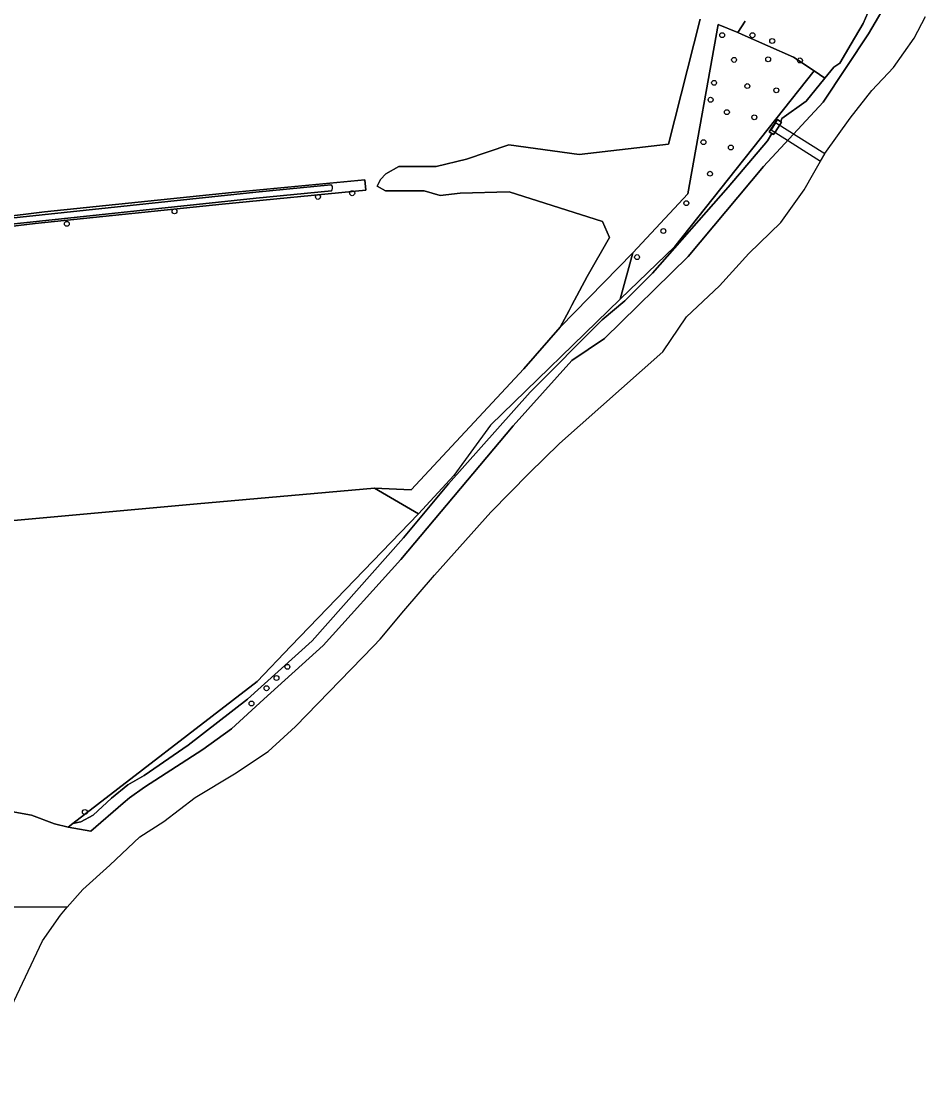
# Model space of a CAD drawing. Extents: x 162510 to 163918, y 388494 to 389774.
# Drawn here: x 163733.5 to 163913.8, y 389161.1 to 389374.7 of the extents above; entities that cross this region are included whole.
import ezdxf

# ---------------------------------------------------------------- set-up
doc = ezdxf.new("R2010")
doc.units = 0
for name, color, linetype in [('IMGEO_Boom', 7, 'Continuous'), ('IMGEO_Dek', 7, 'Continuous'), ('IMGEO_Gemengd_bos', 7, 'Continuous'), ('IMGEO_Grasland_agrarisch', 7, 'Continuous'), ('IMGEO_Grasland_overig', 7, 'Continuous'), ('IMGEO_Hek', 7, 'Continuous'), ('IMGEO_Loofbos', 7, 'Continuous'), ('IMGEO_Oever', 7, 'Continuous'), ('IMGEO_Rivier', 7, 'Continuous'), ('IMGEO_Voetpad_gesloten', 7, 'Continuous'), ('IMGEO_Waterloop', 7, 'Continuous')]:
    doc.layers.add(name, color=color, linetype=linetype)

msp = doc.modelspace()

# ---------------------------------------------------------------- linework, layer by layer
at = {"layer": 'IMGEO_Boom'}
for centre in [(163873.25, 389371.98), (163879.29, 389371.97), (163883.24, 389370.82), (163875.63, 389367.04), (163882.43, 389367.17), (163888.77, 389366.94), (163871.64, 389362.46), (163878.27, 389361.82), (163884.06, 389360.98), (163870.95, 389359.09), (163874.2, 389356.61), (163879.67, 389355.59), (163869.52, 389350.63), (163874.98, 389349.55), (163870.82, 389344.32), (163799.46, 389340.43), (163792.62, 389339.69), (163866.11, 389338.45), (163764.01, 389336.81), (163742.53, 389334.32), (163861.53, 389332.88), (163856.28, 389327.68), (163786.53, 389245.88), (163784.36, 389243.65), (163782.37, 389241.62), (163779.37, 389238.56), (163746.13, 389216.9)]:
    msp.add_circle(centre, 0.489, dxfattribs=at)
at = {"layer": 'IMGEO_Dek'}
msp.add_lwpolyline([(163893.72, 389348.3), (163883.92, 389354.51), (163883.01, 389353.1), (163892.9, 389346.85)], close=True, dxfattribs=at)
at = {"layer": 'IMGEO_Gemengd_bos'}
msp.add_lwpolyline([(163852.89, 389319.25), (163863.79, 389329.81), (163891.6, 389364.87), (163887.46, 389367.57), (163877.26, 389372.13), (163876.4, 389372.49), (163872.48, 389374.14), (163866.38, 389340.34), (163855.43, 389328.54)], close=True, dxfattribs=at)
at = {"layer": 'IMGEO_Grasland_agrarisch'}
msp.add_lwpolyline([(163731.24, 389275.06), (163768.54, 389278.4), (163803.88, 389281.57), (163811.21, 389281.22), (163833.68, 389305.4), (163840.94, 389313.67), (163842.71, 389317.02), (163843.27, 389318.11), (163846.34, 389323.79), (163850.81, 389331.61), (163849.39, 389334.78), (163830.79, 389340.7), (163821, 389340.45), (163817.03, 389339.98), (163813.8, 389340.88), (163806.12, 389340.93), (163804.45, 389341.83), (163805.13, 389343.18), (163806.15, 389344.27), (163808.75, 389345.79), (163816.21, 389345.77), (163822.24, 389347.26), (163830.69, 389350.07), (163844.74, 389348.14), (163862.53, 389350.23), (163868.85, 389375.19)], dxfattribs=at)
msp.add_lwpolyline([(163801.95, 389343.1), (163802.15, 389341.01), (163773.54, 389338.26), (163736.19, 389334.4), (163718.46, 389332.25), (163687.06, 389329), (163660.89, 389326.06), (163658.9, 389325.09), (163659.26, 389317.47), (163658.47, 389317.5), (163657.45, 389317.54), (163656.74, 389324.45), (163655.87, 389325.29), (163629.21, 389321.54), (163629.18, 389322.23), (163629.12, 389323.55), (163662.77, 389328.36), (163670.8, 389329.26), (163688.95, 389331.3), (163720.34, 389334.55), (163738.08, 389336.7), (163775.42, 389340.55)], close=True, dxfattribs=at)
at = {"layer": 'IMGEO_Grasland_overig'}
msp.add_lwpolyline([(163877.84, 389374.78), (163876.4, 389372.49), (163877.26, 389372.13), (163887.46, 389367.57), (163891.6, 389364.87), (163893.73, 389363.41), (163895.5, 389365.58), (163896.72, 389366.41), (163899.01, 389370.22), (163901.39, 389374.32), (163903.71, 389379.68)], dxfattribs=at)
msp.add_lwpolyline([(163893.73, 389363.41), (163891.6, 389364.87), (163863.79, 389329.81), (163852.89, 389319.25), (163855.43, 389328.54), (163840.94, 389313.67), (163833.68, 389305.4), (163811.21, 389281.22), (163803.88, 389281.57), (163812.69, 389276.46), (163787.24, 389250), (163780.48, 389242.97), (163743.72, 389214.64), (163745.35, 389214.92), (163747.77, 389216.25), (163751.43, 389219.65), (163754.73, 389222.34), (163757.94, 389224.23), (163766.76, 389230.26), (163778.54, 389239.43), (163791.46, 389251.08), (163809.69, 389271.66), (163818.67, 389282.42), (163834.96, 389300.74), (163849.32, 389315.18), (163853.81, 389318.97), (163859.35, 389324.45), (163874.48, 389341.67), (163882.32, 389350.91), (163883.16, 389352.33), (163882.63, 389352.68), (163884.26, 389355.16), (163884.94, 389354.71), (163885.19, 389355.34), (163890, 389358.82)], close=True, dxfattribs=at)
at = {"layer": 'IMGEO_Hek'}
for points in [[(163872.48, 389374.14), (163866.38, 389340.34), (163855.43, 389328.54), (163852.89, 389319.25)], [(163891.6, 389364.87), (163863.79, 389329.81), (163852.89, 389319.25)], [(163852.89, 389319.25), (163827.02, 389294.16), (163819.74, 389284.05), (163812.69, 389276.46)], [(163812.69, 389276.46), (163803.88, 389281.57), (163768.54, 389278.4), (163731.24, 389275.06), (163727.8, 389274.54), (163663.21, 389264.64), (163661.3, 389264.35)], [(163812.69, 389276.46), (163787.24, 389250), (163780.48, 389242.97), (163743.72, 389214.64), (163742.78, 389213.91)]]:
    msp.add_lwpolyline(points, dxfattribs=at)
at = {"layer": 'IMGEO_Loofbos'}
msp.add_lwpolyline([(163868.85, 389375.19), (163862.53, 389350.23), (163844.74, 389348.14), (163830.69, 389350.07), (163822.24, 389347.26), (163816.21, 389345.77), (163808.75, 389345.79), (163806.15, 389344.27), (163805.13, 389343.18), (163804.45, 389341.83), (163806.12, 389340.93), (163813.8, 389340.88), (163817.03, 389339.98), (163821, 389340.45), (163830.79, 389340.7), (163849.39, 389334.78), (163850.81, 389331.61), (163846.34, 389323.79), (163843.27, 389318.11), (163842.71, 389317.02), (163840.94, 389313.67), (163855.43, 389328.54), (163866.38, 389340.34), (163872.48, 389374.14), (163876.4, 389372.49), (163877.84, 389374.78)], dxfattribs=at)
msp.add_lwpolyline([(163787.24, 389250), (163812.69, 389276.46), (163803.88, 389281.57), (163768.54, 389278.4), (163731.24, 389275.06), (163727.8, 389274.54), (163663.21, 389264.64), (163661.3, 389264.35), (163669.62, 389250), (163677.63, 389236.17), (163690.68, 389213.64), (163690.99, 389212.42), (163693.4, 389211.9), (163698.12, 389217.04), (163703.04, 389219.85), (163709.81, 389220.9), (163718.21, 389219.17), (163719.79, 389218.86), (163726.98, 389217.78), (163735.48, 389216.27), (163740.04, 389214.57), (163742.78, 389213.91), (163743.72, 389214.64), (163780.48, 389242.97)], close=True, dxfattribs=at)
at = {"layer": 'IMGEO_Oever'}
for points in [[(163903.71, 389379.68), (163901.39, 389374.32), (163899.01, 389370.22), (163896.72, 389366.41), (163895.5, 389365.58), (163893.73, 389363.41), (163890, 389358.82), (163885.19, 389355.34), (163884.94, 389354.71), (163885.11, 389354.6), (163884.77, 389354.07), (163883.8, 389352.61), (163883.48, 389352.12), (163883.16, 389352.33), (163882.32, 389350.91), (163874.48, 389341.67), (163859.35, 389324.45), (163853.81, 389318.97), (163849.32, 389315.18), (163834.96, 389300.74), (163818.67, 389282.42), (163809.69, 389271.66), (163791.46, 389251.08), (163778.54, 389239.43), (163766.76, 389230.26), (163757.94, 389224.23), (163754.73, 389222.34), (163751.43, 389219.65), (163747.77, 389216.25), (163745.35, 389214.92), (163743.72, 389214.64), (163742.78, 389213.91), (163747.33, 389213.08), (163753.77, 389218.69), (163755.04, 389219.71), (163758.05, 389221.86), (163769.63, 389229.38), (163775.35, 389233.51), (163781.8, 389239.41), (163793.66, 389250.15), (163809.16, 389267.3), (163831.54, 389294), (163843.28, 389307.05), (163849.81, 389311.43), (163866.45, 389327.83), (163881.48, 389345.74), (163893.38, 389358.59), (163902.45, 389372.23), (163906.89, 389379.92)], [(163630.09, 389323.3), (163643.13, 389325.15), (163662.92, 389328.02), (163670.83, 389328.92), (163681.74, 389330.17), (163780.21, 389340.62), (163795.18, 389342.08)], [(163795.32, 389340.9), (163780.33, 389339.43), (163681.86, 389328.98), (163663.07, 389326.84), (163660.87, 389326.52), (163656.1, 389325.83), (163643.3, 389323.98), (163630.2, 389322.11)]]:
    msp.add_lwpolyline(points, dxfattribs=at)
msp.add_lwpolyline([(163802.15, 389341.01), (163801.95, 389343.1), (163775.42, 389340.55), (163738.08, 389336.7), (163720.34, 389334.55), (163688.95, 389331.3), (163670.8, 389329.26), (163662.77, 389328.36), (163629.12, 389323.55), (163629.18, 389322.23), (163629.21, 389321.54), (163655.87, 389325.29), (163656.74, 389324.45), (163657.45, 389317.54), (163658.47, 389317.5), (163659.26, 389317.47), (163658.9, 389325.09), (163660.89, 389326.06), (163687.06, 389329), (163718.46, 389332.25), (163736.19, 389334.4), (163773.54, 389338.26)], close=True, dxfattribs=at)
for centre, radius, start, end in [((163794.78, 389341.34), 0.845, 28.983, 61.3611), ((163793.66, 389341.91), 1.94, 328.7639, 342.9225), ((163794.87, 389341.55), 0.679, 342.2921, 17.7079)]:
    msp.add_arc(centre, radius, start, end, dxfattribs=at)
at = {"layer": 'IMGEO_Rivier'}
for points in [[(163906.89, 389379.92), (163902.45, 389372.23), (163893.38, 389358.59), (163881.48, 389345.74), (163866.45, 389327.83), (163849.81, 389311.43), (163843.28, 389307.05), (163831.54, 389294), (163809.16, 389267.3), (163793.66, 389250.15), (163781.8, 389239.41), (163775.35, 389233.51), (163769.63, 389229.38), (163758.05, 389221.86), (163755.04, 389219.71), (163753.77, 389218.69), (163747.33, 389213.08), (163742.78, 389213.91), (163740.04, 389214.57), (163735.48, 389216.27), (163726.98, 389217.78)], [(163720.01, 389198.04), (163742.62, 389197.9), (163745.7, 389201.47), (163751.13, 389206.29), (163757.12, 389211.93), (163761.86, 389215), (163768.11, 389219.83), (163775.97, 389224.53), (163782.71, 389228.98), (163788.14, 389233.99), (163803.69, 389250), (163805.05, 389251.39), (163809.73, 389257.09), (163815.84, 389264.16), (163827.13, 389276.74), (163834.74, 389284.57), (163840.79, 389290.45), (163861.39, 389308.74), (163866.12, 389315.74), (163872.74, 389321.94), (163878.6, 389328.39), (163884.97, 389334.59), (163889.64, 389341.1), (163893.76, 389348.35), (163898.8, 389355.42), (163903.11, 389360.93), (163907.41, 389365.5), (163911.53, 389371.38), (163913.83, 389375.7)]]:
    msp.add_lwpolyline(points, dxfattribs=at)
msp.add_lwpolyline([(163723.17, 389161.1), (163729.12, 389173.14), (163737.66, 389191.21), (163741.27, 389196.34), (163742.62, 389197.9), (163720.01, 389198.04), (163724.59, 389195.55), (163726.42, 389191.64), (163726.42, 389186.15), (163726.29, 389181.31), (163725.24, 389176.74), (163723.28, 389170.99), (163722.44, 389167.29), (163721.95, 389163.46), (163722.12, 389162.7), (163722.4, 389162.16)], close=True, dxfattribs=at)
at = {"layer": 'IMGEO_Voetpad_gesloten'}
for points in [[(163883.16, 389352.33), (163883.48, 389352.12), (163883.8, 389352.61), (163884.77, 389354.07), (163885.11, 389354.6), (163884.94, 389354.71), (163884.26, 389355.16), (163882.63, 389352.68)], [(163893.72, 389348.3), (163883.92, 389354.51), (163883.01, 389353.1), (163892.9, 389346.85)]]:
    msp.add_lwpolyline(points, close=True, dxfattribs=at)
at = {"layer": 'IMGEO_Waterloop'}
for points in [[(163795.18, 389342.08), (163780.21, 389340.62), (163681.74, 389330.17), (163670.83, 389328.92), (163662.92, 389328.02), (163643.13, 389325.15), (163630.09, 389323.3)], [(163630.2, 389322.11), (163643.3, 389323.98), (163656.1, 389325.83), (163660.87, 389326.52), (163663.07, 389326.84), (163681.86, 389328.98), (163780.33, 389339.43), (163795.32, 389340.9)]]:
    msp.add_lwpolyline(points, dxfattribs=at)
for centre, radius, start, end in [((163794.78, 389341.34), 0.845, 28.983, 61.3611), ((163793.66, 389341.91), 1.94, 328.7639, 342.9225), ((163794.87, 389341.55), 0.679, 342.2921, 17.7079)]:
    msp.add_arc(centre, radius, start, end, dxfattribs=at)

doc.saveas('drawing.dxf')
